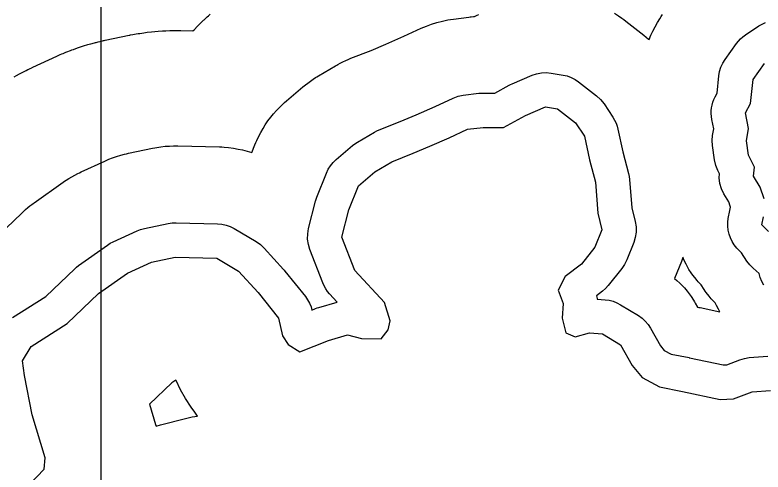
# Model space of a CAD drawing. Extents: x 1950930 to 2061844, y 904556 to 1017002.
# Drawn here: x 1961861 to 1963494, y 990391 to 991390 of the extents above; entities that cross this region are included whole.
import ezdxf

# ---------------------------------------------------------------- set-up
doc = ezdxf.new("R2010")
doc.units = 0
for name, color, linetype in [('Exist Hydrographic Buffer Line', 7, 'Continuous'), ('Exist Hydrographic Lake Shore', 7, 'Continuous'), ('Map Preparation Inset Cut Line', 7, 'Continuous')]:
    doc.layers.add(name, color=color, linetype=linetype)

msp = doc.modelspace()

# ---------------------------------------------------------------- linework, layer by layer
at = {"layer": 'Exist Hydrographic Buffer Line'}
for points in [[(1961823.7, 990907.8), (1961875.3, 990957), (1961877.6, 990959.1), (1961879.8, 990961.1), (1961883.9, 990964.7), (1961888.6, 990968.7), (1961893.4, 990972.5), (1961897.7, 990975.8), (1961900.2, 990977.7), (1961902.6, 990979.5), (1961965.8, 991024.2), (1961969, 991026.4), (1961972.3, 991028.5), (1961978.2, 991032.3), (1961984.8, 991036.3), (1961991.7, 991040), (1961997.9, 991043.2), (1962001.3, 991045), (1962004.9, 991046.7), (1962057.2, 991070.6), (1962061.5, 991072.5), (1962065.8, 991074.3), (1962073.7, 991077.4), (1962082.5, 991080.6), (1962091.6, 991083.3), (1962099.7, 991085.5), (1962104.3, 991086.6), (1962108.9, 991087.6), (1962161.2, 991098.5), (1962165.9, 991099.5), (1962170.7, 991100.2), (1962179.2, 991101.5), (1962188.7, 991102.7), (1962198.4, 991103.3), (1962207, 991103.5), (1962211.8, 991103.6), (1962216.6, 991103.6), (1962307, 991101.4), (1962312.4, 991101.2), (1962317.7, 991100.8), (1962327.3, 991100), (1962337.9, 991098.7), (1962348.4, 991096.7), (1962357.7, 991094.7), (1962368.1, 991092.1), (1962377.9, 991088.9), (1962384.6, 991106), (1962386.6, 991110.7), (1962388.7, 991115.4), (1962392.6, 991123.7), (1962397.3, 991132.9), (1962402.5, 991141.8), (1962407.3, 991149.6), (1962413.1, 991158.1), (1962419.3, 991166.3), (1962425.1, 991173.4), (1962431.9, 991181.2), (1962439.1, 991188.5), (1962445.7, 991194.9), (1962449.5, 991198.4), (1962453.3, 991201.8), (1962489.3, 991232.3), (1962492.1, 991234.6), (1962494.9, 991236.9), (1962500, 991240.8), (1962505.8, 991245.2), (1962511.7, 991249.2), (1962517.2, 991252.7), (1962520.2, 991254.6), (1962523.3, 991256.5), (1962560.3, 991278.3), (1962563.2, 991279.9), (1962566, 991281.5), (1962571.1, 991284.3), (1962577, 991287.2), (1962582.9, 991290), (1962588.2, 991292.3), (1962591.2, 991293.6), (1962594.2, 991294.9), (1962638.3, 991312.3), (1962670.4, 991325.9), (1962709.6, 991343), (1962747.7, 991360.5), (1962753.5, 991363.1), (1962759.4, 991365.4), (1962770.1, 991369.4), (1962782.1, 991373.3), (1962794.5, 991376.4), (1962805.6, 991378.7), (1962811.8, 991379.8), (1962818.1, 991380.8), (1962851.9, 991385.1), (1962854.5, 991385.5), (1962857.2, 991385.7), (1962862, 991386.2), (1962864.5, 991386.4), (1962866, 991387.2), (1962869.7, 991389), (1962873.4, 991390.8)], [(1961859, 991254.6), (1961864.1, 991257.5), (1961870.9, 991261.2), (1961873.5, 991262.6), (1961876.1, 991264), (1961882.3, 991267.2), (1961883.6, 991267.8), (1961884.9, 991268.5), (1961888.4, 991270.2), (1961891, 991271.5), (1961893.6, 991272.8), (1961897.2, 991274.5), (1961898.5, 991275.1), (1961899.8, 991275.7), (1961952.1, 991299.7), (1961953.7, 991300.4), (1961955.3, 991301.1), (1961959.6, 991303.1), (1961962.9, 991304.5), (1961966.1, 991305.8), (1961970.5, 991307.6), (1961972.1, 991308.3), (1961973.8, 991308.9), (1961981.6, 991312), (1961984.9, 991313.3), (1961988.2, 991314.5), (1961997.1, 991317.7), (1962003.8, 991320), (1962010.5, 991322.1), (1962019.6, 991324.8), (1962023, 991325.8), (1962026.4, 991326.7), (1962034.5, 991328.9), (1962036.2, 991329.3), (1962037.9, 991329.8), (1962042.5, 991330.9), (1962045.9, 991331.8), (1962049.4, 991332.6), (1962054, 991333.6), (1962055.7, 991334), (1962057.4, 991334.3), (1962109.7, 991345.2), (1962111.5, 991345.6), (1962113.3, 991346), (1962118, 991346.9), (1962121.6, 991347.5), (1962125.1, 991348.1), (1962129.9, 991348.9), (1962131.7, 991349.2), (1962133.5, 991349.5), (1962142, 991350.8), (1962145.6, 991351.3), (1962149.1, 991351.7), (1962158.7, 991352.9), (1962165.9, 991353.6), (1962173.1, 991354.2), (1962182.8, 991354.8), (1962186.4, 991355), (1962190, 991355.1), (1962198.6, 991355.4), (1962200.4, 991355.5), (1962202.2, 991355.5), (1962207, 991355.6), (1962210.6, 991355.6), (1962214.3, 991355.6), (1962219.1, 991355.6), (1962220.9, 991355.6), (1962222.7, 991355.5), (1962249.3, 991354.9), (1962251.8, 991357.5), (1962259, 991364.9), (1962261.7, 991367.6), (1962264.5, 991370.3), (1962271.1, 991376.7), (1962272.5, 991378), (1962273.9, 991379.3), (1962277.7, 991382.8), (1962280.5, 991385.4), (1962283.4, 991388), (1962287.3, 991391.4)], [(1963169.7, 991393.2), (1963178.5, 991387.6), (1963186.2, 991382.4), (1963190.4, 991379.4), (1963194.6, 991376.2), (1963233.8, 991345.7), (1963239, 991341.4), (1963244.1, 991337), (1963245.5, 991335.7), (1963249.5, 991345.2), (1963253.5, 991354.1), (1963258.4, 991363.8), (1963263.8, 991373.2), (1963269, 991381.5), (1963271.9, 991386.1), (1963275, 991390.5)], [(1963495.7, 990799.5), (1963491.4, 990807.5), (1963488.1, 990816), (1963485.9, 990824.7), (1963485.9, 990825), (1963472.5, 990836.6), (1963465.2, 990843.7), (1963459, 990851.8), (1963447.1, 990869.7), (1963437, 990880.5), (1963431.5, 990887.3), (1963426.7, 990894.6), (1963422.9, 990902.5), (1963420, 990910.7), (1963418, 990919.2), (1963417.1, 990927.9), (1963417.2, 990936.7), (1963418.3, 990945.3), (1963421.6, 990962.8), (1963422.9, 990969.7), (1963422.6, 990972), (1963419.3, 990981.6), (1963408.9, 990999.1), (1963403.6, 991010), (1963400.2, 991021.5), (1963398.6, 991033.5), (1963398.9, 991042.8), (1963395.5, 991049.6), (1963391, 991060.9), (1963388.3, 991072.8), (1963383.9, 991104.4), (1963383.2, 991115.5), (1963384.2, 991126.5), (1963386.5, 991140.7), (1963382.4, 991161.5), (1963381.5, 991167.8), (1963381.1, 991174.1), (1963381.2, 991180.4), (1963381.9, 991186.7), (1963383.1, 991192.9), (1963384.8, 991199), (1963387, 991204.9), (1963389.7, 991210.7), (1963393.9, 991218.6), (1963397.8, 991256.6), (1963399.4, 991266.1), (1963402.3, 991275.4), (1963406.3, 991284.3), (1963411.5, 991292.5), (1963436.6, 991327.4), (1963440.7, 991332.7), (1963445.4, 991337.6), (1963450.4, 991342.1), (1963455.8, 991346.1), (1963485.3, 991365.7), (1963492.2, 991369.8), (1963499.6, 991373.2)], [(1961855.5, 990728.7), (1961927.8, 990774.9), (1961991.2, 990835.4), (1961995.3, 990839), (1961999.7, 990842.3), (1962062.9, 990887), (1962068.7, 990890.8), (1962074.9, 990893.9), (1962127.2, 990917.9), (1962135, 990921), (1962143.2, 990923.2), (1962195.5, 990934.1), (1962204, 990935.4), (1962212.6, 990935.6), (1962303, 990933.5), (1962312.5, 990932.6), (1962321.8, 990930.6), (1962330.8, 990927.4), (1962339.4, 990923), (1962387.3, 990894.7), (1962396.5, 990888.3), (1962404.7, 990880.5), (1962447.2, 990833.6), (1962448.7, 990831.9), (1962450.1, 990830.2), (1962494.8, 990774.6), (1962499.7, 990767.6), (1962503.9, 990760.1), (1962507.2, 990752.2), (1962509.2, 990744.9), (1962517.2, 990748.1), (1962520.7, 990749.5), (1962524.4, 990750.6), (1962564.5, 990762.3), (1962547.8, 990780.4), (1962543.3, 990785.8), (1962539.3, 990791.6), (1962535.9, 990797.7), (1962533.1, 990804.1), (1962504.7, 990877.2), (1962501.4, 990888.3), (1962499.8, 990899.7), (1962500, 990911.3), (1962502, 990922.8), (1962517.2, 990982.7), (1962518.5, 990987.3), (1962520.2, 990991.8), (1962540.9, 991044.2), (1962544.8, 991052.5), (1962549.6, 991060.3), (1962555.4, 991067.4), (1962562.1, 991073.7), (1962598, 991104.3), (1962603.1, 991108.2), (1962608.5, 991111.7), (1962645.6, 991133.5), (1962650.7, 991136.3), (1962656, 991138.6), (1962702, 991156.8), (1962736.8, 991171.6), (1962778.2, 991189.7), (1962817.9, 991207.9), (1962828.5, 991211.9), (1962839.6, 991214.2), (1962873.4, 991218.5), (1962878.2, 991219), (1962883, 991219.1), (1962908.5, 991219.1), (1962939.7, 991236.1), (1962942.9, 991237.8), (1962946.2, 991239.3), (1962989.8, 991257.8), (1962999.9, 991261.3), (1963010.3, 991263.3), (1963020.9, 991263.8), (1963031.5, 991262.8), (1963057.7, 991258.4), (1963066.7, 991256.4), (1963075.4, 991253.2), (1963083.7, 991248.9), (1963091.4, 991243.7), (1963130.6, 991213.1), (1963139.5, 991205), (1963147, 991195.5), (1963166.6, 991166.1), (1963170.2, 991160), (1963173.3, 991153.6), (1963175.7, 991147), (1963177.5, 991140.1), (1963188, 991090.7), (1963200.6, 991043.5), (1963202, 991036.9), (1963202.9, 991030.2), (1963207.9, 990968.5), (1963215.2, 990938.3), (1963217, 990926.9), (1963217.1, 990915.3), (1963215.4, 990903.8), (1963211.9, 990892.8), (1963196.7, 990854.6), (1963191.9, 990844.8), (1963185.8, 990835.8), (1963156.4, 990798.8), (1963150.3, 990792), (1963143.4, 990786), (1963130.8, 990776.3), (1963132.1, 990769.9), (1963132.2, 990768.9), (1963149.7, 990767.5), (1963158.4, 990766.3), (1963167, 990764.1), (1963175.2, 990760.9), (1963183.1, 990756.7), (1963222.3, 990732.8), (1963230.1, 990727.3), (1963237.2, 990720.8), (1963243.4, 990713.5), (1963248.6, 990705.4), (1963270.3, 990666.8), (1963278.4, 990656.9), (1963293.8, 990648.6), (1963332.7, 990641), (1963333.2, 990640.9), (1963333.8, 990640.7), (1963407, 990625.2), (1963414.9, 990625.5), (1963443.7, 990636.4), (1963453.8, 990639.5), (1963464.2, 990641), (1963504.5, 990644.3)]]:
    msp.add_lwpolyline(points, dxfattribs=at)
for points in [[(1963400.1, 990741.2), (1963397, 990746.7), (1963392.7, 990754.6), (1963389.7, 990760.7), (1963389.5, 990761.1), (1963386.5, 990764), (1963381.3, 990769.6), (1963376.5, 990775.4), (1963370.2, 990783.5), (1963368, 990786.6), (1963365.8, 990789.7), (1963358.9, 990800.1), (1963354.9, 990804.3), (1963352.8, 990806.8), (1963350.6, 990809.2), (1963345.1, 990816), (1963341.1, 990821.2), (1963337.4, 990826.5), (1963332.6, 990833.9), (1963329.2, 990839.5), (1963326.2, 990845.2), (1963322.3, 990853.1), (1963319.6, 990859), (1963319.1, 990860.3), (1963318.8, 990859.4), (1963317.5, 990855.3), (1963315.9, 990851.2), (1963301, 990813.9), (1963305.7, 990809.9), (1963312.7, 990803.5), (1963317.9, 990798.5), (1963322.7, 990793.2), (1963328.8, 990785.9), (1963333.3, 990780.3), (1963337.4, 990774.4), (1963342.6, 990766.3), (1963344.5, 990763.3), (1963346.3, 990760.2), (1963351.2, 990751.5), (1963354.2, 990750.9), (1963354.4, 990750.9), (1963354.6, 990750.8), (1963355.2, 990750.7), (1963355.6, 990750.6), (1963356, 990750.5), (1963356.6, 990750.4), (1963356.8, 990750.4), (1963357, 990750.3)], [(1962168.8, 990491.2), (1962178.4, 990494), (1962232.8, 990508.2), (1962247.4, 990511.5), (1962259.4, 990513.5), (1962253.2, 990521.7), (1962245.4, 990533), (1962233.4, 990551.6), (1962222.1, 990570.9), (1962212.5, 990591.1), (1962212.2, 990592.1), (1962203.5, 990586), (1962154.4, 990539.1), (1962167.6, 990495.3)]]:
    msp.add_lwpolyline(points, close=True, dxfattribs=at)
at = {"layer": 'Exist Hydrographic Lake Shore'}
for points in [[(1963496.4, 990988.2), (1963487.7, 991013.3), (1963473.5, 991037.3), (1963475.7, 991056.9), (1963462.6, 991083.1), (1963458.2, 991114.7), (1963462.6, 991141.9), (1963456.1, 991175.7), (1963467, 991196.5), (1963472.4, 991248.8), (1963497.5, 991283.7)], [(1961895.9, 990665.5), (1961974.3, 990715.7), (1962043, 990781.1), (1962106.2, 990825.8), (1962158.5, 990849.8), (1962210.8, 990860.7), (1962301.2, 990858.5), (1962349.1, 990830.1), (1962391.6, 990783.3), (1962436.3, 990727.6), (1962445, 990688.4), (1962457, 990669.9), (1962483.1, 990653.5), (1962545.2, 990678.6), (1962586.6, 990690.6), (1962617.1, 990682.9), (1962660.7, 990681.9), (1962676, 990701.5), (1962680.3, 990721.1), (1962667.3, 990761.4), (1962603, 990831.2), (1962574.7, 990904.3), (1962589.9, 990964.2), (1962610.6, 991016.6), (1962646.6, 991047.1), (1962683.6, 991068.9), (1962730.5, 991087.4), (1962766.4, 991102.7), (1962808.9, 991121.2), (1962849.2, 991139.8), (1962883, 991144.1), (1962927.7, 991144.1), (1962975.6, 991170.3), (1963019.2, 991188.8), (1963045.3, 991184.5), (1963084.5, 991153.9), (1963104.2, 991124.5), (1963115.1, 991073.3), (1963128.1, 991024.2), (1963133.6, 990956.6), (1963142.3, 990920.6), (1963127, 990882.5), (1963097.6, 990845.4), (1963062.2, 990818.1), (1963047, 990788.7), (1963057.9, 990759.3), (1963055.7, 990727.6), (1963063.3, 990694.9), (1963084, 990686.2), (1963115.6, 990694.9), (1963143.9, 990692.8), (1963183.1, 990668.8), (1963208.2, 990624.1), (1963230, 990597.9), (1963268.1, 990577.2), (1963318.2, 990567.4), (1963400.5, 990549.9), (1963429.9, 990551), (1963470.2, 990566.3), (1963510.5, 990569.6)], [(1963506.2, 990916.3), (1963492, 990931.5), (1963495.3, 990949)], [(1961891.5, 990363.5), (1961924.2, 990397.3), (1961926.4, 990422.4), (1961898.1, 990516.1), (1961881.7, 990602.3), (1961877.4, 990633.9), (1961895.9, 990665.5)]]:
    msp.add_lwpolyline(points, dxfattribs=at)
at = {"layer": 'Map Preparation Inset Cut Line'}
msp.add_line((1962048.6, 989188.5), (1962048.6, 993450.7), dxfattribs=at)

doc.saveas('drawing.dxf')
